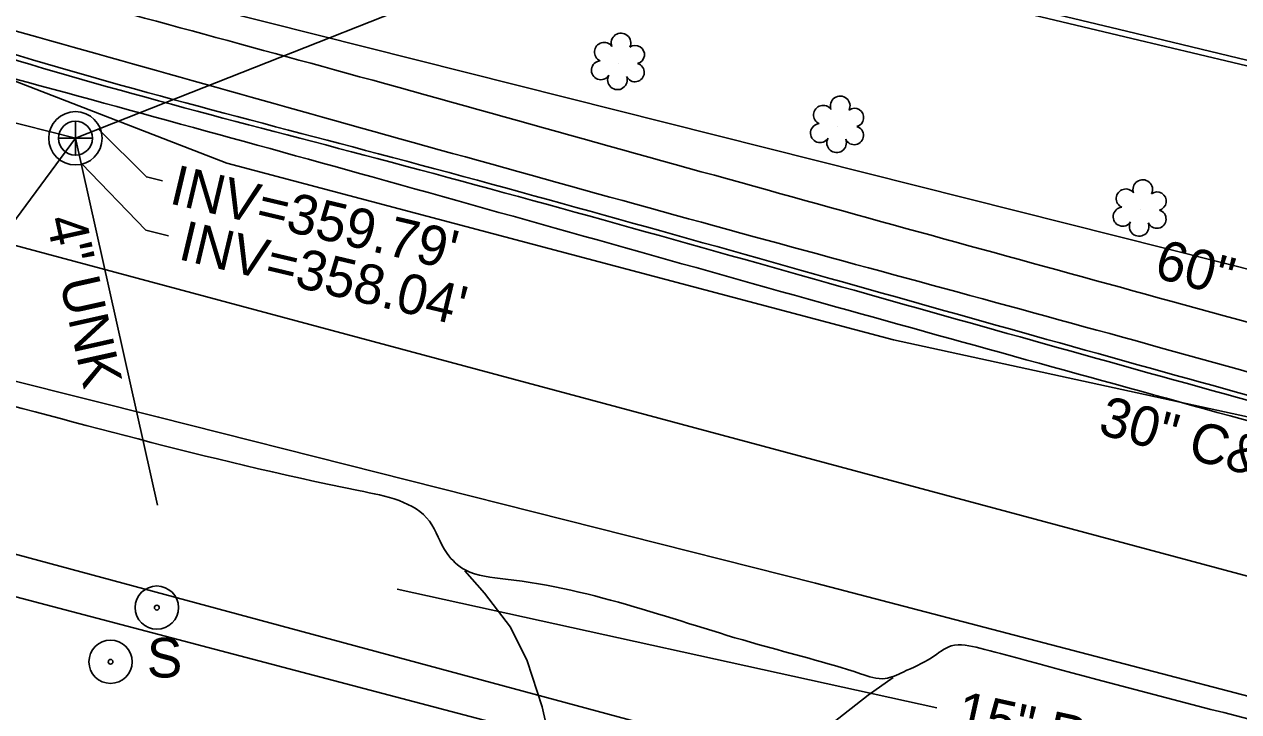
# Model space of a CAD drawing. Extents: x 2089016 to 2094354, y 862840 to 864725.
# Drawn here: x 2092540.1 to 2092662.4, y 863652.4 to 863721.7 of the extents above; entities that cross this region are included whole.
import ezdxf

# ---------------------------------------------------------------- set-up
doc = ezdxf.new("R2010")
doc.units = 0
for name, color, linetype in [('Exist Building', 7, 'Continuous'), ('Exist Horizontal Alignment', 7, 'Continuous'), ('Exist Other Culture Fence Line', 7, 'Continuous'), ('Exist Other Culture Located Object CELL', 7, 'Continuous'), ('Exist Other Culture Sign Text', 7, 'Continuous'), ('Exist Right of Way Line', 7, 'Continuous'), ('Exist Roads Curbs', 7, 'Continuous'), ('Exist Roads Curbs Text', 7, 'Continuous'), ('Exist Roads EOP', 7, 'Continuous'), ('Exist Roads EOP Other', 7, 'Continuous'), ('Exist Roads EOP Other Text', 7, 'Continuous'), ('Exist Roads Soil', 7, 'Continuous'), ('Exist Structure Minor Pipes RCP 15 Inch', 7, 'Continuous'), ('Exist Structure Minor Pipes RCP 15 Inch Text', 7, 'Continuous'), ('Exist Structure Minor Pipes RCP 24 Inch', 7, 'Continuous'), ('Exist Utilities Gas UG Line SUE LOS B', 7, 'Continuous'), ('Exist Utilities Sanitary Sewer Manhole Leader', 7, 'Continuous'), ('Exist Utilities Sanitary Sewer UG Line', 7, 'Continuous'), ('Exist Utilities Sanitary Sewer UG Line Invert Elevation', 7, 'Continuous'), ('Exist Utilities Sanitary Sewer UG Line Leader', 7, 'Continuous'), ('Exist Utilities Sanitary Sewer UG Line Text', 7, 'Continuous'), ('Exist Vegetation Shrub CELL', 7, 'Continuous'), ('Prop Conc Driveway', 7, 'Continuous'), ('R5707_NCDOT_FS_170814 - Exist Utilities Water UG Line SUE LOS B', 7, 'Continuous'), ('Raster_Level_0', 7, 'Continuous')]:
    doc.layers.add(name, color=color, linetype=linetype)

msp = doc.modelspace()

# ---------------------------------------------------------------- linework, layer by layer
at = {"layer": 'Exist Building'}
for p, q in [((2092651.63, 863720.29), (2092629.93, 863725.5)), ((2092670.55, 863715.8), (2092651.63, 863720.29))]:
    msp.add_line(p, q, dxfattribs=at)
at = {"layer": 'Exist Horizontal Alignment'}
msp.add_line((2092034.83, 863834.84), (2092760.56, 863639.99), dxfattribs=at)
at = {"layer": 'Exist Other Culture Fence Line'}
msp.add_lwpolyline([(2092811.78, 863734.58), (2092806.76, 863722.98), (2092803.58, 863716.36), (2092801.54, 863712.92), (2092798.77, 863709.38), (2092795.98, 863706.58), (2092790.64, 863701.95), (2092785.5, 863698.59), (2092780.3, 863696.17), (2092775.15, 863694.37), (2092768.83, 863693.52), (2092762.71, 863693.79), (2092750.99, 863695.98), (2092726.3, 863702.22), (2092689.4, 863711.81), (2092651.09, 863721.05), (2092618.36, 863728.9), (2092604.89, 863733.06), (2092585.02, 863756.31)], dxfattribs=at)
at = {"layer": 'Exist Other Culture Located Object CELL'}
for radius in [2.18, 0.24]:
    msp.add_circle((2092548.75, 863657.48), radius, dxfattribs=at)
at = {"layer": 'Exist Right of Way Line'}
for p, q in [((2092768.27, 863670.59), (2092317.44, 863784.24)), ((2092505.38, 863677.44), (2092655.53, 863636.94))]:
    msp.add_line(p, q, dxfattribs=at)
at = {"layer": 'Exist Roads Curbs'}
for points in [[(2092530.34, 863721.46), (2092534.48, 863720.13), (2092575.73, 863708.69), (2092621.2, 863696.13), (2092662.4, 863684.6), (2092705.61, 863672.81)], [(2092530.07, 863721.03), (2092534.33, 863719.65), (2092575.6, 863708.21), (2092621.07, 863695.65), (2092662.26, 863684.12), (2092705.47, 863672.32)]]:
    msp.add_spline(points, degree=3, dxfattribs=at)
at = {"layer": 'Exist Roads EOP'}
for points in [[(2092351.39, 863867.42), (2092346.28, 863853.71), (2092340.44, 863838.83), (2092338.02, 863832.45), (2092326.59, 863809.54), (2092324.18, 863804.42), (2092322.34, 863798.11), (2092322.21, 863794.63), (2092323.26, 863788.18), (2092325.31, 863783.21), (2092329.49, 863777.7), (2092333.36, 863774.11), (2092338.14, 863771.94), (2092365.19, 863764.36), (2092404.76, 863753.49), (2092444.45, 863742.49), (2092470.82, 863735.23), (2092515.55, 863722.74), (2092529.36, 863718.89), (2092533.92, 863717.65), (2092575.11, 863706.35), (2092620.49, 863693.63), (2092661.52, 863682.27), (2092704.83, 863670.36)], [(2092733.96, 863624.56), (2092729.42, 863627.24), (2092710.26, 863638.22), (2092685.56, 863646.14), (2092644.34, 863656.7), (2092636.3, 863658.85), (2092633.44, 863659.08), (2092631.45, 863657.89), (2092628.59, 863656.45), (2092626.77, 863655.79), (2092624.31, 863656.27), (2092613.98, 863659.23), (2092588.53, 863665.82), (2092584.48, 863666.74), (2092582.65, 863668.4), (2092580.87, 863671.65), (2092573.74, 863674.74), (2092530.78, 863685.35), (2092492.66, 863694.32), (2092471.57, 863699.61), (2092432.29, 863709.14), (2092390.23, 863719.97)]]:
    msp.add_spline(points, degree=3, dxfattribs=at)
at = {"layer": 'Exist Roads EOP Other'}
for points in [[(2092744.83, 863669.14), (2092739.53, 863670.51), (2092698.61, 863681.9), (2092655.56, 863693.83), (2092614.88, 863705.04), (2092572.51, 863716.82), (2092534.25, 863727.26), (2092490.85, 863739.3), (2092453.11, 863749.73), (2092413.17, 863760.74), (2092373.71, 863771.76), (2092342.37, 863780.54), (2092336.27, 863784.25), (2092333.6, 863789.3), (2092333.19, 863795.1), (2092333.89, 863798.65), (2092336.05, 863803.25), (2092354.66, 863838.72)], [(2092743.53, 863664.36), (2092738.18, 863665.86), (2092697.44, 863677.09), (2092654.51, 863689.14), (2092613.57, 863700.33), (2092571.3, 863712.05), (2092533.04, 863722.78), (2092489.78, 863734.76), (2092451.86, 863745.14), (2092412.17, 863756.14), (2092372.39, 863767.04), (2092340.78, 863775.86), (2092336.36, 863777.72), (2092332.77, 863780.97)]]:
    msp.add_spline(points, degree=3, dxfattribs=at)
at = {"layer": 'Exist Roads Soil'}
for points in [[(2092584.45, 863666.65), (2092586.41, 863664.41), (2092589.04, 863660.98), (2092590.73, 863657.56), (2092592.22, 863652.95), (2092593.33, 863648)], [(2092627.58, 863655.89), (2092625.07, 863654.1), (2092621.34, 863651.19)]]:
    msp.add_lwpolyline(points, dxfattribs=at)
at = {"layer": 'Exist Structure Minor Pipes RCP 15 Inch'}
msp.add_line((2092577.62, 863664.81), (2092631.97, 863652.83), dxfattribs=at)
at = {"layer": 'Exist Structure Minor Pipes RCP 24 Inch'}
msp.add_line((2092704.78, 863620.47), (2092418.76, 863695.7), dxfattribs=at)
at = {"layer": 'Exist Utilities Gas UG Line SUE LOS B'}
msp.add_lwpolyline([(2092530.22, 863719.76), (2092532.08, 863718.74), (2092560.45, 863707.73), (2092627.62, 863689.92), (2092679.33, 863678.69), (2092706.38, 863673.31), (2092726.26, 863670.08), (2092760.85, 863662.65), (2092777.41, 863662.01), (2092802.56, 863660.93), (2092824.1, 863658.56), (2092856, 863654.01), (2092883.45, 863651.64), (2092923.28, 863649.11), (2092956.32, 863644.37), (2092980.23, 863642.03), (2092998.56, 863639.81), (2093020.44, 863638.41), (2093039.56, 863636.07), (2093058.93, 863634.91), (2093073.24, 863634.98)], dxfattribs=at)
at = {"layer": 'Exist Utilities Sanitary Sewer Manhole Leader'}
msp.add_lwpolyline([(2092545.21, 863710.25), (2092538.24, 863700.8), (2092535.7, 863701.48)], dxfattribs=at)
at = {"layer": 'Exist Utilities Sanitary Sewer UG Line'}
for q in [(2092581.74, 863724.71), (2092553.47, 863673.26)]:
    msp.add_line((2092545.21, 863710.25), q, dxfattribs=at)
msp.add_lwpolyline([(2091909.39, 863878.94), (2092144.37, 863811.51), (2092367.47, 863755.3), (2092545.21, 863710.25)], dxfattribs=at)
at = {"layer": 'Exist Utilities Sanitary Sewer UG Line Leader'}
for points in [[(2092547.55, 863711.18), (2092552.37, 863706.36), (2092553.97, 863705.96)], [(2092545.83, 863707.69), (2092552.32, 863700.98), (2092554.6, 863700.41)]]:
    msp.add_lwpolyline(points, dxfattribs=at)
at = {"layer": 'Exist Vegetation Shrub CELL'}
for p, q in [((2092599.94, 863717.81), (2092599.94, 863717.81)), ((2092622.02, 863711.47), (2092622.02, 863711.47)), ((2092652.5, 863703.04), (2092652.5, 863703.04))]:
    msp.add_line(p, q, dxfattribs=at)
for centre, radius, start, end in [((2092600.17, 863719.85), 0.99, 334.8391, 200.4717), ((2092598.46, 863718.94), 0.968, 35.8908, 245.4216), ((2092601.61, 863718.68), 0.929, 284.4567, 126.0861), ((2092598.14, 863717.1), 0.955, 95.1099, 327.9534), ((2092601.58, 863716.88), 0.937, 204.9913, 73.4601), ((2092599.81, 863716.13), 0.984, 151.2797, 21.387), ((2092622.25, 863713.51), 0.99, 334.8391, 200.4717), ((2092620.54, 863712.6), 0.968, 35.8908, 245.4216), ((2092623.69, 863712.34), 0.929, 284.4567, 126.0861), ((2092620.22, 863710.77), 0.955, 95.1099, 327.9534), ((2092623.66, 863710.54), 0.937, 204.9913, 73.4601), ((2092621.89, 863709.79), 0.984, 151.2797, 21.387), ((2092652.73, 863705.08), 0.99, 334.8391, 200.4717), ((2092651.02, 863704.17), 0.968, 35.8908, 245.4216), ((2092654.17, 863703.91), 0.929, 284.4567, 126.0861), ((2092650.7, 863702.34), 0.955, 95.1099, 327.9534), ((2092654.14, 863702.11), 0.937, 204.9913, 73.4601), ((2092652.37, 863701.36), 0.984, 151.2797, 21.387)]:
    msp.add_arc(centre, radius, start, end, dxfattribs=at)
at = {"layer": 'Prop Conc Driveway'}
for radius in [2.18, 0.24]:
    msp.add_circle((2092553.41, 863662.94), radius, dxfattribs=at)
at = {"layer": 'R5707_NCDOT_FS_170814 - Exist Utilities Water UG Line SUE LOS B'}
msp.add_lwpolyline([(2092148.05, 863786.14), (2092203, 863772.13), (2092252.38, 863759.3), (2092290.53, 863749.54), (2092340.79, 863736.5), (2092388.1, 863724.64), (2092438.64, 863711.49), (2092487.77, 863698.79), (2092489.84, 863698), (2092492.87, 863697.04), (2092516.39, 863691.48), (2092553.58, 863682.15), (2092619.75, 863665.41), (2092671.68, 863651.84)], dxfattribs=at)
at = {"layer": 'Raster_Level_0'}
msp.add_lwpolyline([(2092545.21, 863711.96), (2092545.21, 863708.53), (2092545.21, 863710.25), (2092546.92, 863710.25), (2092543.5, 863710.25)], dxfattribs=at)
for radius in [2.69, 1.71]:
    msp.add_circle((2092545.21, 863710.25), radius, dxfattribs=at)

# ---------------------------------------------------------------- texts
at = {"layer": 'Exist Other Culture Sign Text'}
msp.add_text('S', height=4, dxfattribs=at).set_placement((2092552.41, 863655.9))
at = {"layer": 'Exist Roads Curbs Text'}
msp.add_text('30" C&G', height=4, rotation=344.6607, dxfattribs=at).set_placement((2092648.1, 863680.49))
at = {"layer": 'Exist Roads EOP Other Text'}
msp.add_text('60" CONC', height=4, rotation=344.7324, dxfattribs=at).set_placement((2092653.73, 863696.27))
at = {"layer": 'Exist Structure Minor Pipes RCP 15 Inch Text'}
msp.add_text('15" RCP', height=4, rotation=347.568, dxfattribs=at).set_placement((2092633.68, 863650.67))
at = {"layer": 'Exist Utilities Sanitary Sewer UG Line Invert Elevation'}
for s, p in [("INV=359.79'", (2092554.54, 863703.71)), ("INV=358.04'", (2092555.44, 863698.09))]:
    msp.add_text(s, height=4, rotation=346.6659, dxfattribs=at).set_placement(p)
at = {"layer": 'Exist Utilities Sanitary Sewer UG Line Text'}
msp.add_text('4" UNK', height=4, rotation=282.5951, dxfattribs=at).set_placement((2092542.23, 863702.07))

doc.saveas('drawing.dxf')
